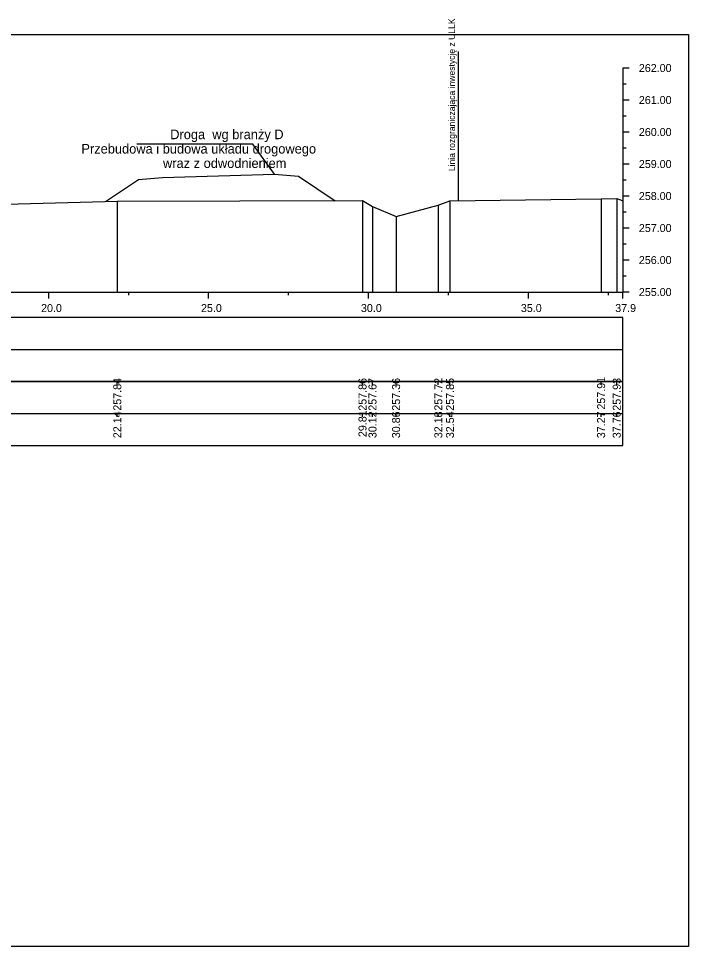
# Model space of a CAD drawing. Extents: x 6516023 to 6560129, y 5513077 to 5529206.
# Drawn here: x 6516588.57 to 6516609.51, y 5514551.66 to 5514580.65 of the extents above; entities that cross this region are included whole.
import ezdxf

# ---------------------------------------------------------------- set-up
doc = ezdxf.new("R2010")
doc.units = 0
for name, color, linetype in [('TOR_PRZEK_P-inne branze', 7, 'Continuous'), ('TOR_PRZEK_P-tabelka istniejace', 7, 'Continuous'), ('TOR_PRZEK_P-tabelka projektowane', 7, 'Continuous'), ('TOR_PRZEK_P-teren istniejacy', 7, 'Continuous'), ('TOR_PRZEK_P-uklad odniesienia', 7, 'Continuous'), ('TOR_PS_T-granica PKP-projektowana', 7, 'Continuous'), ('TOR_RAMKI-ramka+tabelka 1', 7, 'Continuous')]:
    doc.layers.add(name, color=color, linetype=linetype)

msp = doc.modelspace()

# ---------------------------------------------------------------- linework, layer by layer
at = {"layer": 'TOR_PRZEK_P-inne branze'}
for p, q in [((6516595.892, 5514576.722), (6516592.267, 5514576.722)), ((6516596.568, 5514575.788), (6516595.892, 5514576.722))]:
    msp.add_line(p, q, dxfattribs=at)
msp.add_lwpolyline([(6516591.291, 5514574.939), (6516592.317, 5514575.623), (6516593.067, 5514575.683), (6516594.817, 5514575.735), (6516596.568, 5514575.788), (6516597.318, 5514575.728), (6516598.469, 5514574.961)], dxfattribs=at)
at = {"layer": 'TOR_PRZEK_P-tabelka istniejace'}
for p, q in [((6516591.657, 5514569.206), (6516591.657, 5514569.306)), ((6516599.323, 5514569.206), (6516599.323, 5514569.306)), ((6516599.635, 5514569.206), (6516599.635, 5514569.306)), ((6516600.372, 5514569.206), (6516600.372, 5514569.306)), ((6516601.693, 5514569.206), (6516601.693, 5514569.306)), ((6516602.058, 5514569.206), (6516602.058, 5514569.306)), ((6516606.782, 5514569.206), (6516606.782, 5514569.306)), ((6516607.271, 5514569.206), (6516607.271, 5514569.306)), ((6516528.663, 5514568.306), (6516607.463, 5514568.306)), ((6516591.657, 5514568.206), (6516591.657, 5514568.306)), ((6516599.323, 5514568.206), (6516599.323, 5514568.306)), ((6516599.635, 5514568.206), (6516599.635, 5514568.306)), ((6516600.372, 5514568.206), (6516600.372, 5514568.306)), ((6516601.693, 5514568.206), (6516601.693, 5514568.306)), ((6516602.058, 5514568.206), (6516602.058, 5514568.306)), ((6516606.782, 5514568.206), (6516606.782, 5514568.306)), ((6516607.271, 5514568.206), (6516607.271, 5514568.306))]:
    msp.add_line(p, q, dxfattribs=at)
for points in [[(6516591.657, 5514574.949), (6516591.657, 5514572.306), (6516591.657, 5514572.176), (6516591.657, 5514572.106)], [(6516599.323, 5514574.962), (6516599.323, 5514572.306), (6516599.323, 5514572.176), (6516599.323, 5514572.106)], [(6516601.693, 5514574.824), (6516601.693, 5514572.306), (6516601.693, 5514572.176), (6516601.693, 5514572.106)], [(6516602.058, 5514574.958), (6516602.058, 5514572.306), (6516602.058, 5514572.176), (6516602.058, 5514572.106)], [(6516606.782, 5514575.018), (6516606.782, 5514572.306), (6516606.782, 5514572.176), (6516606.782, 5514572.106)], [(6516607.271, 5514575.031), (6516607.271, 5514572.306), (6516607.271, 5514572.176), (6516607.271, 5514572.106)], [(6516599.635, 5514574.776), (6516599.635, 5514572.306), (6516599.635, 5514572.176), (6516599.635, 5514572.106)], [(6516600.372, 5514574.471), (6516600.372, 5514572.306), (6516600.372, 5514572.176), (6516600.372, 5514572.106)]]:
    msp.add_lwpolyline(points, dxfattribs=at)
msp.add_lwpolyline([(6516528.663, 5514569.306), (6516528.663, 5514567.306), (6516607.463, 5514567.306), (6516607.463, 5514569.306)], close=True, dxfattribs=at)
at = {"layer": 'TOR_PRZEK_P-tabelka projektowane'}
msp.add_line((6516528.663, 5514570.306), (6516607.463, 5514570.306), dxfattribs=at)
msp.add_lwpolyline([(6516528.663, 5514571.306), (6516528.663, 5514569.306), (6516607.463, 5514569.306), (6516607.463, 5514571.306)], close=True, dxfattribs=at)
at = {"layer": 'TOR_PRZEK_P-teren istniejacy'}
msp.add_lwpolyline([(6516586.618, 5514574.812), (6516591.657, 5514574.949), (6516599.323, 5514574.962), (6516599.635, 5514574.776), (6516600.372, 5514574.471), (6516601.693, 5514574.824), (6516602.058, 5514574.958), (6516606.782, 5514575.018), (6516607.271, 5514575.031), (6516607.384, 5514574.99), (6516607.463, 5514574.958)], dxfattribs=at)
at = {"layer": 'TOR_PRZEK_P-uklad odniesienia'}
for p, q in [((6516607.463, 5514579.106), (6516607.463, 5514572.106)), ((6516607.663, 5514579.106), (6516607.463, 5514579.106)), ((6516607.563, 5514578.606), (6516607.463, 5514578.606)), ((6516607.663, 5514578.106), (6516607.463, 5514578.106)), ((6516607.563, 5514577.606), (6516607.463, 5514577.606)), ((6516607.663, 5514577.106), (6516607.463, 5514577.106)), ((6516607.563, 5514576.606), (6516607.463, 5514576.606)), ((6516607.663, 5514576.106), (6516607.463, 5514576.106)), ((6516607.563, 5514575.606), (6516607.463, 5514575.606)), ((6516607.663, 5514575.106), (6516607.463, 5514575.106)), ((6516607.563, 5514574.606), (6516607.463, 5514574.606)), ((6516607.663, 5514574.106), (6516607.463, 5514574.106)), ((6516607.563, 5514573.606), (6516607.463, 5514573.606)), ((6516607.663, 5514573.106), (6516607.463, 5514573.106)), ((6516607.563, 5514572.606), (6516607.463, 5514572.606)), ((6516532.463, 5514572.106), (6516607.463, 5514572.106)), ((6516589.513, 5514571.906), (6516589.513, 5514572.106)), ((6516592.013, 5514572.006), (6516592.013, 5514572.106)), ((6516594.513, 5514571.906), (6516594.513, 5514572.106)), ((6516597.013, 5514572.006), (6516597.013, 5514572.106)), ((6516599.513, 5514571.906), (6516599.513, 5514572.106)), ((6516602.013, 5514572.006), (6516602.013, 5514572.106)), ((6516604.513, 5514571.906), (6516604.513, 5514572.106)), ((6516607.013, 5514572.006), (6516607.013, 5514572.106)), ((6516607.463, 5514571.906), (6516607.463, 5514572.106)), ((6516607.663, 5514572.106), (6516607.463, 5514572.106))]:
    msp.add_line(p, q, dxfattribs=at)
at = {"layer": 'TOR_PS_T-granica PKP-projektowana'}
msp.add_line((6516602.326, 5514574.962), (6516602.326, 5514579.619), dxfattribs=at)
at = {"layer": 'TOR_RAMKI-ramka+tabelka 1'}
msp.add_lwpolyline([(6516362.013, 5514580.156), (6516609.513, 5514580.156), (6516609.513, 5514551.656), (6516362.013, 5514551.656)], close=True, dxfattribs=at)

# ---------------------------------------------------------------- texts
at = {"layer": 'TOR_PRZEK_P-inne branze'}
for s, p in [('Droga  wg branży D', (6516593.311, 5514576.883)), ('Przebudowa i budowa układu drogowego', (6516590.534, 5514576.433)), ('wraz z odwodnieniem ', (6516593.086, 5514575.983))]:
    msp.add_text(s, height=0.3, dxfattribs=at).set_placement(p)
at = {"layer": 'TOR_PRZEK_P-tabelka istniejace'}
for s, p in [('257.84', (6516591.782, 5514568.399)), ('257.86', (6516599.448, 5514568.398)), ('257.67', (6516599.76, 5514568.398)), ('257.36', (6516600.497, 5514568.398)), ('257.72', (6516601.818, 5514568.4)), ('257.85', (6516602.183, 5514568.397)), ('257.91', (6516606.907, 5514568.433)), ('257.93', (6516607.396, 5514568.398)), ('22.14', (6516591.782, 5514567.539)), ('29.81', (6516599.448, 5514567.573)), ('30.12', (6516599.76, 5514567.54)), ('30.86', (6516600.497, 5514567.538)), ('32.18', (6516601.818, 5514567.538)), ('32.54', (6516602.183, 5514567.539)), ('37.27', (6516606.907, 5514567.538)), ('37.76', (6516607.396, 5514567.538))]:
    msp.add_text(s, height=0.25, rotation=90, dxfattribs=at).set_placement(p)
at = {"layer": 'TOR_PRZEK_P-uklad odniesienia'}
for s, p in [('262.00', (6516607.963, 5514578.981)), ('261.00', (6516607.963, 5514577.981)), ('260.00', (6516607.963, 5514576.981)), ('259.00', (6516607.963, 5514575.981)), ('258.00', (6516607.963, 5514574.981)), ('257.00', (6516607.963, 5514573.981)), ('256.00', (6516607.963, 5514572.981)), ('255.00', (6516607.963, 5514571.981)), ('20.0', (6516589.274, 5514571.481)), ('25.0', (6516594.274, 5514571.481)), ('30.0', (6516599.274, 5514571.481)), ('35.0', (6516604.274, 5514571.481)), ('37.9', (6516607.224, 5514571.481))]:
    msp.add_text(s, height=0.25, dxfattribs=at).set_placement(p)
at = {"layer": 'TOR_PS_T-granica PKP-projektowana'}
msp.add_text('Linia rozgraniczająca inwestycję z ULLK', height=0.2, rotation=90.0511, dxfattribs=at).set_placement((6516602.215, 5514575.883))

doc.saveas('drawing.dxf')
